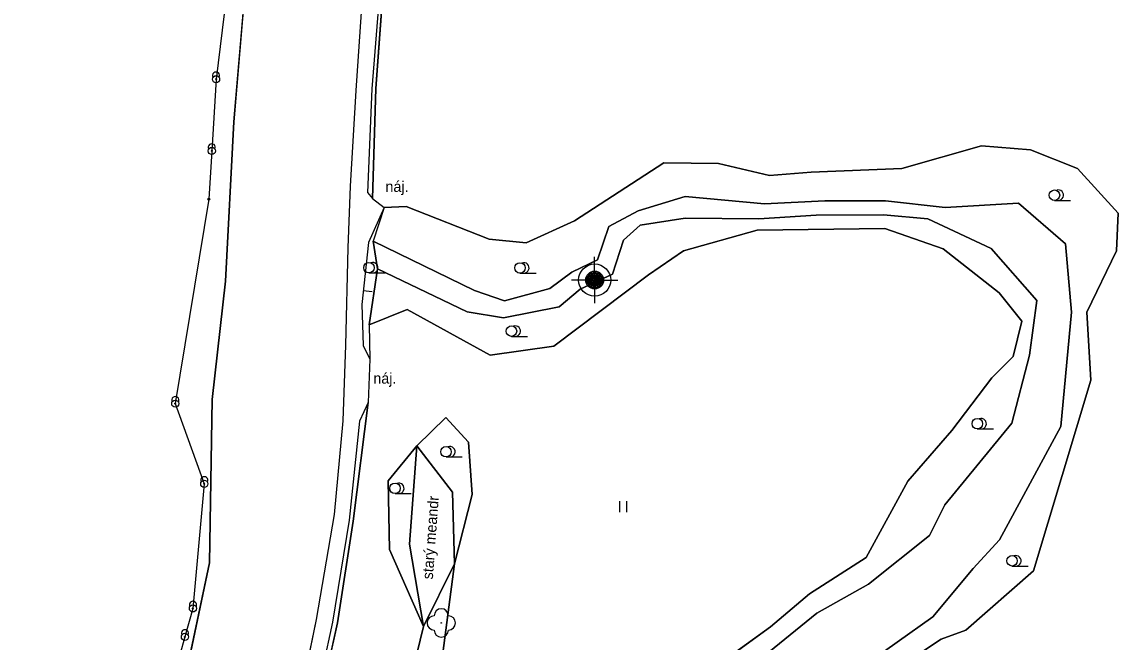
# Model space of a CAD drawing. Extents: x -495905 to -478420, y -1113297 to -1107716.
# Drawn here: x -480429.6 to -480122.3, y -1111577.1 to -1111403.4 of the extents above; entities that cross this region are included whole.
import ezdxf

# ---------------------------------------------------------------- set-up
doc = ezdxf.new("R2010")
doc.units = 0
for name, color, linetype in [('01_OBVOD PÚ', 7, 'Continuous'), ('ttp', 7, 'Continuous'), ('VODNÍ PLOCHY', 7, 'Continuous'), ('zamereni', 7, 'Continuous'), ('ZELEN MIMO LES', 7, 'Continuous')]:
    doc.layers.add(name, color=color, linetype=linetype)

msp = doc.modelspace()

# ---------------------------------------------------------------- linework, layer by layer
at = {"layer": '01_OBVOD PÚ'}
for p, q in [((-480371.12, -1111386.8), (-480375.14, -1111419.43)), ((-480375.14, -1111419.43), (-480376.34, -1111439.52)), ((-480376.34, -1111439.52), (-480377.15, -1111453.02)), ((-480377.15, -1111453.02), (-480386.57, -1111510.34)), ((-480386.57, -1111510.34), (-480378.45, -1111532.81)), ((-480378.45, -1111532.81), (-480381.62, -1111567.71)), ((-480381.62, -1111567.71), (-480383.87, -1111575.7)), ((-480383.87, -1111575.7), (-480391.2, -1111601.73))]:
    msp.add_line(p, q, dxfattribs=at)
at = {"layer": 'ttp'}
for points in [[(-480328.2, -1111392.78), (-480330.35, -1111422.04), (-480331.29, -1111452.89), (-480327.98, -1111455.41), (-480321.89, -1111455.05), (-480298.59, -1111464.26), (-480288.26, -1111465.24), (-480274.63, -1111459.11), (-480249.63, -1111442.89), (-480234.29, -1111443.01), (-480220.01, -1111446.36), (-480208.31, -1111445.43), (-480182.92, -1111444.44), (-480160.62, -1111438.12), (-480146.87, -1111439.2), (-480133.7, -1111444.45), (-480122.31, -1111456.94), (-480122.74, -1111467.49), (-480131.06, -1111484.67), (-480129.95, -1111503.79), (-480146.05, -1111557.15), (-480164.97, -1111573.85), (-480171.91, -1111576.34), (-480219.65, -1111607.93)], [(-480248.31, -1111593.53), (-480219.69, -1111572.9), (-480208.81, -1111563.64), (-480192.9, -1111553.41), (-480181.28, -1111532.02), (-480168.87, -1111517.88), (-480157.65, -1111503.12), (-480151.69, -1111497.11), (-480149.26, -1111487.22), (-480155.6, -1111479.3), (-480171.33, -1111466.98), (-480187.66, -1111461.22), (-480223.44, -1111461.7), (-480244.12, -1111467.51), (-480253.96, -1111474.22), (-480280.45, -1111494.21), (-480298.27, -1111496.76), (-480321.6, -1111483.93), (-480332.19, -1111488.27), (-480332.06, -1111497.91), (-480332.46, -1111510.03), (-480336.67, -1111543.29), (-480341.11, -1111571.76), (-480345.94, -1111593.56)], [(-480325.52, -1111607.61), (-480316.99, -1111572.74), (-480326.57, -1111551.21), (-480326.86, -1111531.97), (-480318.9, -1111522.15), (-480310.69, -1111514.23), (-480304.38, -1111521.15), (-480303.39, -1111535.77), (-480308.35, -1111555.23), (-480312.34, -1111585.93)]]:
    msp.add_lwpolyline(points, dxfattribs=at)
at = {"layer": 'VODNÍ PLOCHY'}
for points in [[(-480366.01, -1111382.39), (-480370.17, -1111431.34), (-480372.53, -1111476.01), (-480376.24, -1111509.17), (-480376.94, -1111554.96), (-480387.19, -1111603.34), (-480403.3, -1111645.57), (-480421.61, -1111684.11), (-480435.54, -1111704.4)], [(-480442.4, -1111754.77), (-480428.01, -1111738.93), (-480412.51, -1111719.88), (-480405.37, -1111710.26), (-480390.01, -1111687.56), (-480383.62, -1111676.09), (-480375.81, -1111659.54), (-480360.29, -1111621.19), (-480355.53, -1111607.19), (-480351.26, -1111591.69), (-480346.95, -1111570.85), (-480341.9, -1111541.44), (-480339.5, -1111515.16), (-480338.75, -1111493.96), (-480338.15, -1111466.69), (-480337.45, -1111449.36), (-480335.88, -1111422.55), (-480333.79, -1111392.3)], [(-480214.21, -1111598.43), (-480174.26, -1111570.1), (-480162.92, -1111556.53), (-480155.54, -1111548.52), (-480138.4, -1111516.74), (-480135.37, -1111484.68), (-480137.09, -1111465.51), (-480150.26, -1111454.15), (-480170.78, -1111455.4), (-480187.53, -1111453.54), (-480204.51, -1111453.49), (-480221.39, -1111454.38), (-480243.63, -1111452.33), (-480256.86, -1111456.29), (-480265.03, -1111460.71), (-480268.2, -1111470.04), (-480275.44, -1111473.5), (-480281.58, -1111478.06), (-480294.31, -1111481.52), (-480302.72, -1111478.63), (-480331.09, -1111464.83)], [(-480331.09, -1111464.83), (-480329.85, -1111472.52), (-480304.78, -1111484.6), (-480294.55, -1111486.25), (-480278.93, -1111483.21), (-480273.04, -1111478.3), (-480263.98, -1111474.02), (-480260.93, -1111464.56), (-480256.23, -1111460.32), (-480243.69, -1111458.33), (-480223.04, -1111458.56), (-480206.91, -1111457.54), (-480188.03, -1111457.46), (-480175.63, -1111458.59), (-480157.88, -1111466.84), (-480145.05, -1111481.44), (-480147.13, -1111496.77), (-480152.12, -1111515.82), (-480170.83, -1111538.71), (-480175.14, -1111547.27), (-480192.23, -1111560.95), (-480206.79, -1111569.01), (-480224.73, -1111583.64)], [(-480316.99, -1111572.74), (-480308.35, -1111555.23), (-480308.91, -1111535.13), (-480318.9, -1111522.15), (-480320.94, -1111549.72), (-480316.99, -1111572.74)]]:
    msp.add_lwpolyline(points, dxfattribs=at)
at = {"layer": 'zamereni'}
for p, q in [((-480370.17, -1111431.34), (-480366.01, -1111382.39)), ((-480335.88, -1111422.55), (-480333.79, -1111392.3)), ((-480329.15, -1111392.66), (-480331.52, -1111422.12)), ((-480330.35, -1111422.04), (-480328.2, -1111392.78)), ((-480337.45, -1111449.36), (-480335.88, -1111422.55)), ((-480331.52, -1111422.12), (-480332.69, -1111451.17)), ((-480331.29, -1111452.89), (-480330.35, -1111422.04)), ((-480372.53, -1111476.01), (-480370.17, -1111431.34)), ((-480182.92, -1111444.44), (-480160.62, -1111438.12)), ((-480160.62, -1111438.12), (-480146.87, -1111439.2)), ((-480146.87, -1111439.2), (-480133.7, -1111444.45)), ((-480274.63, -1111459.11), (-480249.63, -1111442.89)), ((-480249.63, -1111442.89), (-480234.29, -1111443.01)), ((-480234.29, -1111443.01), (-480220.01, -1111446.36)), ((-480220.01, -1111446.36), (-480208.31, -1111445.43)), ((-480208.31, -1111445.43), (-480182.92, -1111444.44)), ((-480133.7, -1111444.45), (-480122.31, -1111456.94)), ((-480338.15, -1111466.69), (-480337.45, -1111449.36)), ((-480332.69, -1111451.17), (-480331.29, -1111452.89)), ((-480331.29, -1111452.89), (-480327.98, -1111455.41)), ((-480321.89, -1111455.05), (-480327.98, -1111455.41)), ((-480298.59, -1111464.26), (-480321.89, -1111455.05)), ((-480256.86, -1111456.29), (-480243.63, -1111452.33)), ((-480243.63, -1111452.33), (-480221.39, -1111454.38)), ((-480221.39, -1111454.38), (-480204.51, -1111453.49)), ((-480204.51, -1111453.49), (-480187.53, -1111453.54)), ((-480187.53, -1111453.54), (-480170.78, -1111455.4)), ((-480170.78, -1111455.4), (-480150.26, -1111454.15)), ((-480150.26, -1111454.15), (-480137.09, -1111465.51)), ((-480140.14, -1111453.4), (-480135.61, -1111453.4)), ((-480327.98, -1111455.41), (-480332.41, -1111465.22)), ((-480327.98, -1111455.41), (-480331.09, -1111464.83)), ((-480265.03, -1111460.71), (-480256.86, -1111456.29)), ((-480206.91, -1111457.54), (-480223.04, -1111458.56)), ((-480188.03, -1111457.46), (-480206.91, -1111457.54)), ((-480175.63, -1111458.59), (-480188.03, -1111457.46)), ((-480122.31, -1111456.94), (-480122.74, -1111467.49)), ((-480274.63, -1111459.11), (-480288.26, -1111465.24)), ((-480268.2, -1111470.04), (-480265.03, -1111460.71)), ((-480256.23, -1111460.32), (-480260.93, -1111464.56)), ((-480243.69, -1111458.33), (-480256.23, -1111460.32)), ((-480223.04, -1111458.56), (-480243.69, -1111458.33)), ((-480187.66, -1111461.22), (-480223.44, -1111461.7)), ((-480171.33, -1111466.98), (-480187.66, -1111461.22)), ((-480157.88, -1111466.84), (-480175.63, -1111458.59)), ((-480288.26, -1111465.24), (-480298.59, -1111464.26)), ((-480223.44, -1111461.7), (-480244.12, -1111467.51)), ((-480338.75, -1111493.96), (-480338.15, -1111466.69)), ((-480332.41, -1111465.22), (-480334.31, -1111482.52)), ((-480331.09, -1111464.83), (-480302.72, -1111478.63)), ((-480329.85, -1111472.52), (-480331.09, -1111464.83)), ((-480260.93, -1111464.56), (-480263.98, -1111474.02)), ((-480155.6, -1111479.3), (-480171.33, -1111466.98)), ((-480145.05, -1111481.44), (-480157.88, -1111466.84)), ((-480137.09, -1111465.51), (-480135.37, -1111484.68)), ((-480275.44, -1111473.5), (-480268.2, -1111470.04)), ((-480269.02, -1111475.7), (-480269.02, -1111469.2)), ((-480244.12, -1111467.51), (-480253.96, -1111474.22)), ((-480122.74, -1111467.49), (-480131.06, -1111484.67)), ((-480332.19, -1111488.27), (-480329.85, -1111472.52)), ((-480304.78, -1111484.6), (-480329.85, -1111472.52)), ((-480281.58, -1111478.06), (-480275.44, -1111473.5)), ((-480376.24, -1111509.17), (-480372.53, -1111476.01)), ((-480332.29, -1111473.71), (-480327.76, -1111473.71)), ((-480289.95, -1111473.77), (-480285.42, -1111473.77)), ((-480253.96, -1111474.22), (-480280.45, -1111494.21)), ((-480269.02, -1111475.7), (-480275.52, -1111475.7)), ((-480263.98, -1111474.02), (-480273.04, -1111478.3)), ((-480269.02, -1111475.7), (-480262.52, -1111475.7)), ((-480269.02, -1111475.7), (-480269.02, -1111482.2)), ((-480333.89, -1111478.65), (-480331.34, -1111478.93)), ((-480302.72, -1111478.63), (-480294.31, -1111481.52)), ((-480294.31, -1111481.52), (-480281.58, -1111478.06)), ((-480273.04, -1111478.3), (-480278.93, -1111483.21)), ((-480149.26, -1111487.22), (-480155.6, -1111479.3)), ((-480334.31, -1111482.52), (-480333.93, -1111494)), ((-480147.13, -1111496.77), (-480145.05, -1111481.44)), ((-480321.6, -1111483.93), (-480332.19, -1111488.27)), ((-480298.27, -1111496.76), (-480321.6, -1111483.93)), ((-480294.55, -1111486.25), (-480304.78, -1111484.6)), ((-480278.93, -1111483.21), (-480294.55, -1111486.25)), ((-480135.37, -1111484.68), (-480138.4, -1111516.74)), ((-480131.06, -1111484.67), (-480129.95, -1111503.79)), ((-480332.19, -1111488.27), (-480332.06, -1111497.91)), ((-480151.69, -1111497.11), (-480149.26, -1111487.22)), ((-480292.35, -1111491.49), (-480287.82, -1111491.49)), ((-480339.5, -1111515.16), (-480338.75, -1111493.96)), ((-480333.93, -1111494), (-480332.06, -1111497.91)), ((-480280.45, -1111494.21), (-480298.27, -1111496.76)), ((-480332.06, -1111497.91), (-480332.46, -1111510.03)), ((-480157.65, -1111503.12), (-480151.69, -1111497.11)), ((-480152.12, -1111515.82), (-480147.13, -1111496.77)), ((-480168.87, -1111517.88), (-480157.65, -1111503.12)), ((-480129.95, -1111503.79), (-480146.05, -1111557.15)), ((-480376.94, -1111554.96), (-480376.24, -1111509.17)), ((-480336.67, -1111543.29), (-480332.46, -1111510.03)), ((-480332.46, -1111510.03), (-480334.98, -1111515.24)), ((-480341.9, -1111541.44), (-480339.5, -1111515.16)), ((-480334.98, -1111515.24), (-480337.8, -1111542.97)), ((-480318.9, -1111522.15), (-480310.69, -1111514.23)), ((-480310.69, -1111514.23), (-480304.38, -1111521.15)), ((-480170.83, -1111538.71), (-480152.12, -1111515.82)), ((-480181.28, -1111532.02), (-480168.87, -1111517.88)), ((-480161.76, -1111517.42), (-480157.23, -1111517.42)), ((-480138.4, -1111516.74), (-480155.54, -1111548.52)), ((-480326.86, -1111531.97), (-480318.9, -1111522.15)), ((-480318.9, -1111522.15), (-480320.94, -1111549.72)), ((-480318.9, -1111522.15), (-480308.91, -1111535.13)), ((-480304.38, -1111521.15), (-480303.39, -1111535.77)), ((-480310.68, -1111525.28), (-480306.15, -1111525.28)), ((-480326.57, -1111551.21), (-480326.86, -1111531.97)), ((-480192.9, -1111553.41), (-480181.28, -1111532.02)), ((-480324.98, -1111535.53), (-480320.45, -1111535.53)), ((-480308.91, -1111535.13), (-480308.35, -1111555.23)), ((-480303.39, -1111535.77), (-480308.35, -1111555.23)), ((-480262.06, -1111537.7), (-480262.06, -1111540.7)), ((-480260.02, -1111540.7), (-480260.02, -1111537.7)), ((-480175.14, -1111547.27), (-480170.83, -1111538.71)), ((-480346.95, -1111570.85), (-480341.9, -1111541.44)), ((-480337.8, -1111542.97), (-480342.48, -1111571.55)), ((-480341.11, -1111571.76), (-480336.67, -1111543.29)), ((-480192.23, -1111560.95), (-480175.14, -1111547.27)), ((-480320.94, -1111549.72), (-480316.99, -1111572.74)), ((-480155.54, -1111548.52), (-480162.92, -1111556.53)), ((-480316.99, -1111572.74), (-480326.57, -1111551.21)), ((-480208.81, -1111563.64), (-480192.9, -1111553.41)), ((-480387.19, -1111603.34), (-480376.94, -1111554.96)), ((-480316.99, -1111572.74), (-480308.35, -1111555.23)), ((-480308.35, -1111555.23), (-480312.34, -1111585.93)), ((-480162.92, -1111556.53), (-480174.26, -1111570.1)), ((-480152.03, -1111555.85), (-480147.5, -1111555.85)), ((-480146.05, -1111557.15), (-480164.97, -1111573.85)), ((-480206.79, -1111569.01), (-480192.23, -1111560.95)), ((-480219.69, -1111572.9), (-480208.81, -1111563.64)), ((-480351.26, -1111591.69), (-480346.95, -1111570.85)), ((-480342.48, -1111571.55), (-480347.26, -1111593.27)), ((-480345.94, -1111593.56), (-480341.11, -1111571.76)), ((-480312.01, -1111571.79), (-480312.01, -1111571.79)), ((-480224.73, -1111583.64), (-480206.79, -1111569.01)), ((-480174.26, -1111570.1), (-480214.21, -1111598.43)), ((-480316.99, -1111572.74), (-480325.52, -1111607.61)), ((-480248.31, -1111593.53), (-480219.69, -1111572.9)), ((-480164.97, -1111573.85), (-480171.91, -1111576.34)), ((-480171.91, -1111576.34), (-480219.65, -1111607.93))]:
    msp.add_line(p, q, dxfattribs=at)
for centre, radius in [((-480140.14, -1111451.93), 1.47), ((-480377.15, -1111453.02), 0.3), ((-480332.29, -1111472.24), 1.47), ((-480289.95, -1111472.3), 1.47), ((-480269.02, -1111475.7), 4.5), ((-480269.02, -1111475.7), 2.5), ((-480269.02, -1111475.7), 2.2), ((-480269.02, -1111475.7), 1.9), ((-480269.02, -1111475.7), 1.9), ((-480269.02, -1111475.7), 1.6), ((-480269.02, -1111475.7), 1.3), ((-480269.02, -1111475.7), 1), ((-480269.02, -1111475.7), 0.7), ((-480269.02, -1111475.7), 0.4), ((-480269.02, -1111475.7), 0.1), ((-480292.35, -1111490.02), 1.47), ((-480161.76, -1111515.95), 1.47), ((-480310.68, -1111523.81), 1.47), ((-480324.98, -1111534.06), 1.47), ((-480152.03, -1111554.38), 1.47), ((-480312.01, -1111571.79), 0.1)]:
    msp.add_circle(centre, radius, dxfattribs=at)
for centre, radius, start, end in [((-480139.07, -1111451.93), 1.47, 270, 111.324), ((-480331.22, -1111472.24), 1.47, 270, 111.324), ((-480288.88, -1111472.3), 1.47, 270, 111.324), ((-480291.28, -1111490.02), 1.47, 270, 111.324), ((-480160.69, -1111515.95), 1.47, 270, 111.324), ((-480309.61, -1111523.81), 1.47, 270, 111.324), ((-480323.91, -1111534.06), 1.47, 270, 111.324), ((-480150.96, -1111554.38), 1.47, 270, 111.324), ((-480312.01, -1111569.79), 2, 0, 180), ((-480314.01, -1111571.79), 2, 90, 270), ((-480310.01, -1111571.79), 2, 270, 90), ((-480312.01, -1111573.79), 2, 180, 0)]:
    msp.add_arc(centre, radius, start, end, dxfattribs=at)
for centre in [(-480375.14, -1111418.43), (-480376.34, -1111438.52), (-480386.57, -1111509.34), (-480378.45, -1111531.81), (-480381.62, -1111566.71), (-480383.87, -1111574.7)]:
    msp.add_ellipse(centre, major_axis=(0, -1), ratio=0.999955, start_param=1.047987, end_param=5.236518, dxfattribs=at)
for centre, major_axis in [((-480375.14, -1111419.43), (0, -1)), ((-480375.14, -1111419.43), (0, -0.133)), ((-480376.34, -1111439.52), (0, -1)), ((-480376.34, -1111439.52), (0, -0.133)), ((-480386.57, -1111510.34), (0, -1)), ((-480386.57, -1111510.34), (0, -0.133)), ((-480378.45, -1111532.81), (0, -1)), ((-480378.45, -1111532.81), (0, -0.133)), ((-480381.62, -1111567.71), (0, -1)), ((-480381.62, -1111567.71), (0, -0.133)), ((-480383.87, -1111575.7), (0, -1)), ((-480383.87, -1111575.7), (0, -0.133))]:
    msp.add_ellipse(centre, major_axis=major_axis, ratio=0.999955, dxfattribs=at)
at = {"layer": 'ZELEN MIMO LES'}
for points in [[(-480133.7, -1111444.45), (-480146.87, -1111439.2), (-480160.62, -1111438.12), (-480182.92, -1111444.44), (-480208.31, -1111445.43), (-480220.01, -1111446.36), (-480234.29, -1111443.01), (-480249.63, -1111442.89), (-480274.63, -1111459.11), (-480288.26, -1111465.24), (-480298.59, -1111464.26), (-480321.89, -1111455.05), (-480327.98, -1111455.41), (-480331.09, -1111464.83), (-480302.72, -1111478.63), (-480294.31, -1111481.52), (-480281.58, -1111478.06), (-480275.44, -1111473.5), (-480268.2, -1111470.04), (-480265.03, -1111460.71), (-480256.86, -1111456.29), (-480243.63, -1111452.33), (-480221.39, -1111454.38), (-480204.51, -1111453.49), (-480187.53, -1111453.54), (-480170.78, -1111455.4), (-480150.26, -1111454.15), (-480137.09, -1111465.51), (-480135.37, -1111484.68), (-480138.4, -1111516.74), (-480155.54, -1111548.52), (-480162.92, -1111556.53), (-480174.26, -1111570.1), (-480214.21, -1111598.43)], [(-480219.65, -1111607.93), (-480171.91, -1111576.34), (-480164.97, -1111573.85), (-480146.05, -1111557.15), (-480129.95, -1111503.79), (-480131.06, -1111484.67), (-480122.74, -1111467.49), (-480122.31, -1111456.94), (-480133.7, -1111444.45)], [(-480224.73, -1111583.64), (-480206.79, -1111569.01), (-480192.23, -1111560.95), (-480175.14, -1111547.27), (-480170.83, -1111538.71), (-480152.12, -1111515.82), (-480147.13, -1111496.77), (-480145.05, -1111481.44), (-480157.88, -1111466.84), (-480175.63, -1111458.59), (-480188.03, -1111457.46), (-480206.91, -1111457.54), (-480223.04, -1111458.56), (-480243.69, -1111458.33), (-480256.23, -1111460.32), (-480260.93, -1111464.56), (-480263.98, -1111474.02), (-480273.04, -1111478.3), (-480278.93, -1111483.21), (-480294.55, -1111486.25), (-480304.78, -1111484.6), (-480329.85, -1111472.52)], [(-480329.85, -1111472.52), (-480332.19, -1111488.27), (-480321.6, -1111483.93), (-480298.27, -1111496.76), (-480280.45, -1111494.21), (-480253.96, -1111474.22), (-480244.12, -1111467.51), (-480223.44, -1111461.7), (-480187.66, -1111461.22), (-480171.33, -1111466.98), (-480155.6, -1111479.3), (-480149.26, -1111487.22), (-480151.69, -1111497.11), (-480157.65, -1111503.12), (-480168.87, -1111517.88), (-480181.28, -1111532.02), (-480192.9, -1111553.41), (-480208.81, -1111563.64), (-480219.69, -1111572.9), (-480248.31, -1111593.53)], [(-480303.39, -1111535.77), (-480304.38, -1111521.15), (-480310.69, -1111514.23), (-480318.9, -1111522.15), (-480308.91, -1111535.13), (-480308.35, -1111555.23), (-480303.39, -1111535.77)], [(-480326.57, -1111551.21), (-480316.99, -1111572.74), (-480320.94, -1111549.72), (-480318.9, -1111522.15), (-480326.86, -1111531.97), (-480326.57, -1111551.21)], [(-480314.26, -1111592.05), (-480312.34, -1111585.93), (-480308.35, -1111555.23), (-480316.99, -1111572.74), (-480325.52, -1111607.61), (-480320.74, -1111612.7), (-480314.26, -1111592.05)]]:
    msp.add_lwpolyline(points, dxfattribs=at)

# ---------------------------------------------------------------- texts
at = {"layer": 'zamereni'}
for p in [(-480327.66, -1111451), (-480331.05, -1111504.73)]:
    msp.add_text('náj.', height=3, dxfattribs=at).set_placement(p)
msp.add_text('starý meandr', height=3, rotation=85.8345, dxfattribs=at).set_placement((-480314.39, -1111559.65))

doc.saveas('drawing.dxf')
